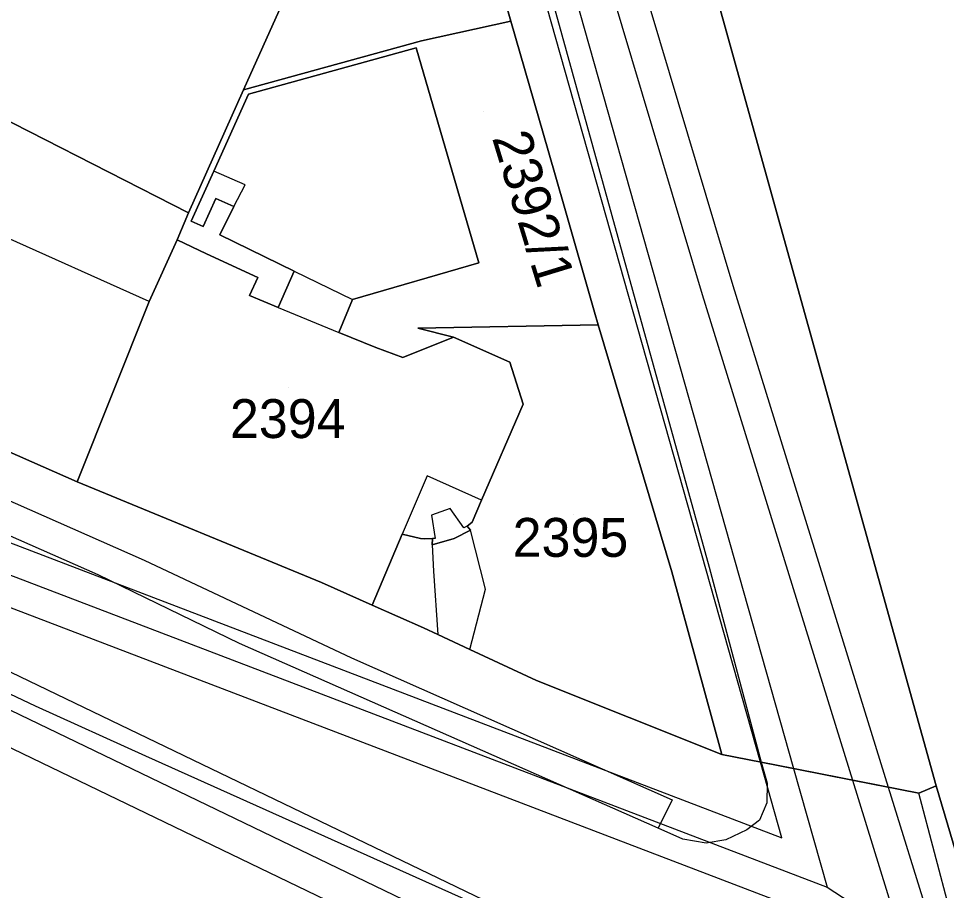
# Model space of a CAD drawing. Extents: x -263423 to -261326, y -1240067 to -1237864.
# Drawn here: x -262229.65 to -262181.92, y -1239001.17 to -1238956.32 of the extents above; entities that cross this region are included whole.
import ezdxf

# ---------------------------------------------------------------- set-up
doc = ezdxf.new("R2010")
doc.units = 0
for name, color, linetype in [('body_kn', 7, 'Continuous'), ('kladpar_druhypozemkov', 7, 'Continuous'), ('kladpar_hranice', 7, 'Continuous'), ('kladpar_parcelnecisla', 7, 'Continuous'), ('kladpar_plochy', 7, 'Continuous'), ('tarchy_linie', 7, 'Continuous'), ('zappar_hrandruhpozemk', 7, 'Continuous')]:
    doc.layers.add(name, color=color, linetype=linetype)

msp = doc.modelspace()

# ---------------------------------------------------------------- linework, layer by layer
at = {"layer": 'body_kn'}
for p, q in [((-262204.32, -1238956.45), (-262204.32, -1238956.45)), ((-262208.92, -1238957.47), (-262208.92, -1238957.47)), ((-262209.2, -1238957.82), (-262209.2, -1238957.82)), ((-262218.08, -1238959.99), (-262218.08, -1238959.99)), ((-262218.08, -1238959.99), (-262218.08, -1238959.99)), ((-262217.82, -1238960.22), (-262217.82, -1238960.22)), ((-262202.41, -1238963.11), (-262202.41, -1238963.11)), ((-262219.61, -1238964.18), (-262219.61, -1238964.18)), ((-262218, -1238964.87), (-262218, -1238964.87)), ((-262219.51, -1238965.57), (-262219.51, -1238965.57)), ((-262218.57, -1238965.99), (-262218.57, -1238965.99)), ((-262218.57, -1238965.99), (-262218.57, -1238965.99)), ((-262201.55, -1238966.09), (-262201.55, -1238966.09)), ((-262220.91, -1238966.32), (-262220.91, -1238966.32)), ((-262220.91, -1238966.32), (-262220.91, -1238966.32)), ((-262220.77, -1238966.75), (-262220.77, -1238966.75)), ((-262220.16, -1238967.02), (-262220.16, -1238967.02)), ((-262221.5, -1238967.71), (-262221.5, -1238967.71)), ((-262219.3, -1238967.44), (-262219.3, -1238967.44)), ((-262219.98, -1238968.42), (-262219.98, -1238968.42)), ((-262205.98, -1238968.88), (-262205.98, -1238968.88)), ((-262215.48, -1238969.31), (-262215.48, -1238969.31)), ((-262217.35, -1238969.65), (-262217.35, -1238969.65)), ((-262192.9, -1238970.05), (-262192.9, -1238970.05)), ((-262217.78, -1238970.57), (-262217.78, -1238970.57)), ((-262194.48, -1238970.52), (-262194.48, -1238970.52)), ((-262222.93, -1238970.87), (-262222.93, -1238970.87)), ((-262222.93, -1238970.87), (-262222.93, -1238970.87)), ((-262212.48, -1238970.77), (-262212.48, -1238970.77)), ((-262212.48, -1238970.77), (-262212.48, -1238970.77)), ((-262216.29, -1238971.18), (-262216.29, -1238971.18)), ((-262200.02, -1238971.43), (-262200.02, -1238971.43)), ((-262213.18, -1238972.47), (-262213.18, -1238972.47)), ((-262213.18, -1238972.47), (-262213.18, -1238972.47)), ((-262209.11, -1238972.25), (-262209.11, -1238972.25)), ((-262199.84, -1238972.07), (-262199.84, -1238972.07)), ((-262199.84, -1238972.07), (-262199.84, -1238972.07)), ((-262207.27, -1238972.71), (-262207.27, -1238972.71)), ((-262207.27, -1238972.71), (-262207.27, -1238972.71)), ((-262211.28, -1238973.25), (-262211.28, -1238973.25)), ((-262209.88, -1238973.76), (-262209.88, -1238973.76)), ((-262204.37, -1238974), (-262204.37, -1238974)), ((-262203.69, -1238976.16), (-262203.69, -1238976.16)), ((-262208.64, -1238979.84), (-262208.64, -1238979.84)), ((-262226.64, -1238980.16), (-262226.64, -1238980.16)), ((-262205.84, -1238981.09), (-262205.84, -1238981.09)), ((-262205.84, -1238981.09), (-262205.84, -1238981.09)), ((-262207.44, -1238981.53), (-262207.44, -1238981.53)), ((-262208.4, -1238981.86), (-262208.4, -1238981.86)), ((-262206.74, -1238982.52), (-262206.74, -1238982.52)), ((-262206.57, -1238982.43), (-262206.57, -1238982.43)), ((-262206.57, -1238982.43), (-262206.57, -1238982.43)), ((-262206.31, -1238982.23), (-262206.31, -1238982.23)), ((-262209.91, -1238982.85), (-262209.91, -1238982.85)), ((-262206.41, -1238982.64), (-262206.41, -1238982.64)), ((-262208.98, -1238983.07), (-262208.98, -1238983.07)), ((-262208.78, -1238983.08), (-262208.78, -1238983.08)), ((-262208.37, -1238983.39), (-262208.37, -1238983.39)), ((-262208.37, -1238983.39), (-262208.37, -1238983.39)), ((-262208.35, -1238983.06), (-262208.35, -1238983.06)), ((-262208.22, -1238983.06), (-262208.22, -1238983.06)), ((-262207.25, -1238983.07), (-262207.25, -1238983.07)), ((-262223.19, -1238984.18), (-262223.19, -1238984.18)), ((-262208.3, -1238984.75), (-262208.3, -1238984.75)), ((-262196.04, -1238984.78), (-262196.04, -1238984.78)), ((-262194.13, -1238984.54), (-262194.13, -1238984.54)), ((-262225.55, -1238984.93), (-262225.55, -1238984.93)), ((-262214.07, -1238985.33), (-262214.07, -1238985.33)), ((-262205.63, -1238985.67), (-262205.63, -1238985.67)), ((-262211.46, -1238986.49), (-262211.46, -1238986.49)), ((-262208.82, -1238987.66), (-262208.82, -1238987.66)), ((-262208.09, -1238988), (-262208.09, -1238988)), ((-262218.29, -1238988.47), (-262218.29, -1238988.47)), ((-262212.52, -1238989.21), (-262212.52, -1238989.21)), ((-262206.43, -1238988.77), (-262206.43, -1238988.77)), ((-262206.43, -1238988.77), (-262206.43, -1238988.77)), ((-262203.01, -1238990.37), (-262203.01, -1238990.37)), ((-262228.79, -1238991.69), (-262228.79, -1238991.69)), ((-262223.11, -1238994.27), (-262223.11, -1238994.27)), ((-262193.47, -1238994.18), (-262193.47, -1238994.18)), ((-262191.48, -1238994.57), (-262191.48, -1238994.57)), ((-262191.44, -1238994.58), (-262191.44, -1238994.58)), ((-262191.44, -1238994.58), (-262191.44, -1238994.58)), ((-262189.79, -1238994.9), (-262189.79, -1238994.9)), ((-262189.79, -1238994.9), (-262189.79, -1238994.9)), ((-262191.14, -1238995.66), (-262191.14, -1238995.66)), ((-262186.75, -1238995.49), (-262186.75, -1238995.49)), ((-262186.75, -1238995.49), (-262186.75, -1238995.49)), ((-262184.91, -1238995.85), (-262184.91, -1238995.85)), ((-262182.44, -1238995.79), (-262182.44, -1238995.79)), ((-262183.34, -1238996.16), (-262183.34, -1238996.16)), ((-262196.03, -1238996.51), (-262196.03, -1238996.51)), ((-262191.15, -1238996.67), (-262191.15, -1238996.67)), ((-262191.54, -1238997.56), (-262191.54, -1238997.56)), ((-262196.74, -1238997.96), (-262196.74, -1238997.96)), ((-262192.18, -1238998.06), (-262192.18, -1238998.06)), ((-262195.48, -1238998.54), (-262195.48, -1238998.54)), ((-262194.28, -1238998.74), (-262194.28, -1238998.74)), ((-262193.26, -1238998.56), (-262193.26, -1238998.56)), ((-262190.39, -1238998.46), (-262190.39, -1238998.46)), ((-262188.06, -1239001.01), (-262188.06, -1239001.01))]:
    msp.add_line(p, q, dxfattribs=at)
at = {"layer": 'kladpar_druhypozemkov'}
for p, q in [((-262205.72, -1238961.12), (-262205.72, -1238961.12)), ((-262215.77, -1238975.3), (-262215.77, -1238975.3)), ((-262201.08, -1238981.81), (-262201.08, -1238981.81))]:
    msp.add_line(p, q, dxfattribs=at)
at = {"layer": 'kladpar_hranice'}
for p, q in [((-262215.48, -1238969.31), (-262216.29, -1238971.18)), ((-262216.29, -1238971.18), (-262215.48, -1238969.31)), ((-262213.18, -1238972.47), (-262212.48, -1238970.77)), ((-262212.48, -1238970.77), (-262213.18, -1238972.47))]:
    msp.add_line(p, q, dxfattribs=at)
for points in [[(-262145.6, -1239121.1), (-262157.05, -1239082.84), (-262167.97, -1239045.22), (-262178.15, -1239010.25), (-262182.44, -1238995.79), (-262199.27, -1238935.3), (-262207.51, -1238903.4), (-262181.92, -1238896.44), (-262181.12, -1238896.83), (-262168.96, -1238938.86)], [(-262199.27, -1238935.3), (-262182.44, -1238995.79), (-262183.34, -1238996.16), (-262191.44, -1238994.58), (-262193.47, -1238994.18), (-262196.04, -1238984.78), (-262199.84, -1238972.07), (-262200.02, -1238971.43), (-262201.55, -1238966.09), (-262202.41, -1238963.11), (-262204.32, -1238956.45), (-262204.56, -1238955.61), (-262205.91, -1238951.29), (-262206.95, -1238947.6), (-262207.99, -1238943.91), (-262213.32, -1238925.99), (-262214.06, -1238923.26), (-262213.87, -1238923.26), (-262218.27, -1238907.5)], [(-262326.7, -1238935.75), (-262317.29, -1238939.95), (-262314.7, -1238941.11), (-262309.96, -1238943.18), (-262308.26, -1238944.01), (-262301.88, -1238946.79), (-262295.94, -1238949.37), (-262295.12, -1238949.7), (-262293.29, -1238950.53), (-262276.86, -1238957.83), (-262260.37, -1238965.19), (-262243.44, -1238972.74), (-262226.64, -1238980.16), (-262214.07, -1238985.33), (-262211.46, -1238986.49), (-262208.82, -1238987.66), (-262208.09, -1238988), (-262206.43, -1238988.77), (-262203.01, -1238990.37), (-262193.47, -1238994.18), (-262191.44, -1238994.58), (-262183.34, -1238996.16), (-262182.44, -1238995.79), (-262178.15, -1239010.25)], [(-262220.56, -1238950.22), (-262216.39, -1238952.22), (-262214.94, -1238952.99), (-262218.08, -1238959.99), (-262220.91, -1238966.32), (-262237.33, -1238957.95), (-262236.61, -1238956.24), (-262231.35, -1238944.93), (-262220.56, -1238950.22)], [(-262214.94, -1238952.99), (-262214.75, -1238953.05), (-262205.91, -1238951.29), (-262204.56, -1238955.61), (-262204.32, -1238956.45), (-262208.92, -1238957.47), (-262218.08, -1238959.99), (-262214.94, -1238952.99)], [(-262218.08, -1238959.99), (-262208.92, -1238957.47), (-262204.32, -1238956.45), (-262202.41, -1238963.11), (-262201.55, -1238966.09), (-262200.02, -1238971.43), (-262199.84, -1238972.07), (-262209.11, -1238972.25), (-262207.27, -1238972.71), (-262209.88, -1238973.76), (-262211.28, -1238973.25), (-262213.18, -1238972.47)], [(-262220.91, -1238966.32), (-262221.5, -1238967.71), (-262222.93, -1238970.87), (-262226.64, -1238980.16), (-262243.44, -1238972.74), (-262239.67, -1238963.51), (-262237.33, -1238957.95), (-262220.91, -1238966.32)], [(-262212.48, -1238970.77), (-262205.98, -1238968.88), (-262209.2, -1238957.82), (-262217.82, -1238960.22), (-262219.61, -1238964.18), (-262220.77, -1238966.75), (-262220.16, -1238967.02), (-262219.51, -1238965.57), (-262218.57, -1238965.99), (-262219.3, -1238967.44), (-262215.48, -1238969.31)], [(-262215.48, -1238969.31), (-262219.3, -1238967.44), (-262218.57, -1238965.99), (-262219.51, -1238965.57), (-262220.16, -1238967.02), (-262220.77, -1238966.75), (-262219.61, -1238964.18), (-262217.82, -1238960.22), (-262209.2, -1238957.82), (-262205.98, -1238968.88), (-262212.48, -1238970.77)], [(-262216.29, -1238971.18), (-262217.78, -1238970.57), (-262217.35, -1238969.65), (-262219.98, -1238968.42), (-262221.5, -1238967.71), (-262220.91, -1238966.32), (-262218.08, -1238959.99)], [(-262207.27, -1238972.71), (-262204.37, -1238974), (-262203.69, -1238976.16), (-262205.84, -1238981.09), (-262206.31, -1238982.23), (-262206.57, -1238982.43), (-262206.41, -1238982.64), (-262207.25, -1238983.07), (-262208.37, -1238983.39), (-262208.35, -1238983.06), (-262208.78, -1238983.08), (-262208.98, -1238983.07), (-262209.91, -1238982.85), (-262211.46, -1238986.49), (-262214.07, -1238985.33), (-262226.64, -1238980.16), (-262222.93, -1238970.87), (-262221.5, -1238967.71), (-262219.98, -1238968.42), (-262217.35, -1238969.65), (-262217.78, -1238970.57), (-262216.29, -1238971.18)], [(-262213.18, -1238972.47), (-262211.28, -1238973.25), (-262209.88, -1238973.76), (-262207.27, -1238972.71)], [(-262199.84, -1238972.07), (-262196.04, -1238984.78), (-262193.47, -1238994.18), (-262203.01, -1238990.37), (-262206.43, -1238988.77), (-262208.09, -1238988), (-262208.82, -1238987.66), (-262211.46, -1238986.49), (-262209.91, -1238982.85), (-262208.98, -1238983.07), (-262208.78, -1238983.08), (-262208.35, -1238983.06), (-262208.37, -1238983.39), (-262207.25, -1238983.07), (-262206.41, -1238982.64), (-262206.57, -1238982.43), (-262206.31, -1238982.23), (-262205.84, -1238981.09), (-262203.69, -1238976.16), (-262204.37, -1238974), (-262207.27, -1238972.71), (-262209.11, -1238972.25), (-262199.84, -1238972.07)]]:
    msp.add_lwpolyline(points, dxfattribs=at)
at = {"layer": 'kladpar_plochy'}
for points in [[(-262207.51, -1238903.4), (-262199.27, -1238935.3), (-262182.44, -1238995.79), (-262183.34, -1238996.16), (-262191.44, -1238994.58), (-262193.47, -1238994.18), (-262196.04, -1238984.78), (-262199.84, -1238972.07), (-262200.02, -1238971.43), (-262201.55, -1238966.09), (-262202.41, -1238963.11), (-262204.32, -1238956.45), (-262204.56, -1238955.61), (-262205.91, -1238951.29), (-262206.95, -1238947.6), (-262207.99, -1238943.91), (-262213.32, -1238925.99), (-262214.06, -1238923.26), (-262213.87, -1238923.26), (-262218.27, -1238907.5)], [(-262145.6, -1239121.1), (-262157.05, -1239082.84), (-262167.97, -1239045.22), (-262178.15, -1239010.25), (-262182.44, -1238995.79), (-262199.27, -1238935.3), (-262207.51, -1238903.4)], [(-262293.29, -1238950.53), (-262276.86, -1238957.83), (-262260.37, -1238965.19), (-262243.44, -1238972.74), (-262226.64, -1238980.16), (-262214.07, -1238985.33), (-262211.46, -1238986.49), (-262208.82, -1238987.66), (-262208.09, -1238988), (-262206.43, -1238988.77), (-262203.01, -1238990.37), (-262193.47, -1238994.18), (-262191.44, -1238994.58), (-262183.34, -1238996.16), (-262182.44, -1238995.79), (-262178.15, -1239010.25)]]:
    msp.add_lwpolyline(points, dxfattribs=at)
for points in [[(-262220.56, -1238950.22), (-262216.39, -1238952.22), (-262214.94, -1238952.99), (-262218.08, -1238959.99), (-262220.91, -1238966.32), (-262237.33, -1238957.95), (-262236.61, -1238956.24), (-262231.35, -1238944.93)], [(-262214.94, -1238952.99), (-262214.75, -1238953.05), (-262205.91, -1238951.29), (-262204.56, -1238955.61), (-262204.32, -1238956.45), (-262208.92, -1238957.47), (-262218.08, -1238959.99)], [(-262218.08, -1238959.99), (-262208.92, -1238957.47), (-262204.32, -1238956.45), (-262202.41, -1238963.11), (-262201.55, -1238966.09), (-262200.02, -1238971.43), (-262199.84, -1238972.07), (-262209.11, -1238972.25), (-262207.27, -1238972.71), (-262209.88, -1238973.76), (-262211.28, -1238973.25), (-262213.18, -1238972.47), (-262212.48, -1238970.77), (-262205.98, -1238968.88), (-262209.2, -1238957.82), (-262217.82, -1238960.22), (-262219.61, -1238964.18), (-262220.77, -1238966.75), (-262220.16, -1238967.02), (-262219.51, -1238965.57), (-262218.57, -1238965.99), (-262219.3, -1238967.44), (-262215.48, -1238969.31), (-262216.29, -1238971.18), (-262217.78, -1238970.57), (-262217.35, -1238969.65), (-262219.98, -1238968.42), (-262221.5, -1238967.71), (-262220.91, -1238966.32)], [(-262220.91, -1238966.32), (-262221.5, -1238967.71), (-262222.93, -1238970.87), (-262226.64, -1238980.16), (-262243.44, -1238972.74), (-262239.67, -1238963.51), (-262237.33, -1238957.95)], [(-262207.27, -1238972.71), (-262204.37, -1238974), (-262203.69, -1238976.16), (-262205.84, -1238981.09), (-262206.31, -1238982.23), (-262206.57, -1238982.43), (-262206.41, -1238982.64), (-262207.25, -1238983.07), (-262208.37, -1238983.39), (-262208.35, -1238983.06), (-262208.78, -1238983.08), (-262208.98, -1238983.07), (-262209.91, -1238982.85), (-262211.46, -1238986.49), (-262214.07, -1238985.33), (-262226.64, -1238980.16), (-262222.93, -1238970.87), (-262221.5, -1238967.71), (-262219.98, -1238968.42), (-262217.35, -1238969.65), (-262217.78, -1238970.57), (-262216.29, -1238971.18), (-262215.48, -1238969.31), (-262219.3, -1238967.44), (-262218.57, -1238965.99), (-262219.51, -1238965.57), (-262220.16, -1238967.02), (-262220.77, -1238966.75), (-262219.61, -1238964.18), (-262217.82, -1238960.22), (-262209.2, -1238957.82), (-262205.98, -1238968.88), (-262212.48, -1238970.77), (-262213.18, -1238972.47), (-262211.28, -1238973.25), (-262209.88, -1238973.76)], [(-262199.84, -1238972.07), (-262196.04, -1238984.78), (-262193.47, -1238994.18), (-262203.01, -1238990.37), (-262206.43, -1238988.77), (-262208.09, -1238988), (-262208.82, -1238987.66), (-262211.46, -1238986.49), (-262209.91, -1238982.85), (-262208.98, -1238983.07), (-262208.78, -1238983.08), (-262208.35, -1238983.06), (-262208.37, -1238983.39), (-262207.25, -1238983.07), (-262206.41, -1238982.64), (-262206.57, -1238982.43), (-262206.31, -1238982.23), (-262205.84, -1238981.09), (-262203.69, -1238976.16), (-262204.37, -1238974), (-262207.27, -1238972.71), (-262209.11, -1238972.25)]]:
    msp.add_lwpolyline(points, close=True, dxfattribs=at)
at = {"layer": 'tarchy_linie'}
for p, q in [((-262189.79, -1238994.9), (-262188.06, -1239001.01)), ((-262186.75, -1238995.49), (-262178.37, -1239022.57))]:
    msp.add_line(p, q, dxfattribs=at)
for points in [[(-262514.66, -1238839.19), (-262514.26, -1238839.67), (-262428.1, -1238895.2), (-262368.23, -1238923.93), (-262333.02, -1238939.32), (-262235.92, -1238982.72), (-262188.06, -1239001.01), (-262179.18, -1239006.78)], [(-262515.43, -1238839.63), (-262478.01, -1238867.12), (-262442.3, -1238889.38), (-262376.11, -1238923.91), (-262354.89, -1238932.37), (-262305.27, -1238956.14), (-262255.58, -1238979.6), (-262206.02, -1239003.48), (-262178.37, -1239022.57), (-262173.64, -1239025.74)], [(-262222.12, -1238872.47), (-262208.39, -1238918.24), (-262192.9, -1238970.05), (-262184.91, -1238995.85), (-262186.75, -1238995.49), (-262189.79, -1238994.9), (-262191.44, -1238994.58), (-262191.48, -1238994.57), (-262209.25, -1238931.73), (-262227.43, -1238874.23), (-262225.98, -1238873.73), (-262225.03, -1238873.4), (-262223.69, -1238872.97), (-262222.12, -1238872.47)], [(-262223.69, -1238872.97), (-262209.97, -1238918.71), (-262194.48, -1238970.52), (-262186.75, -1238995.49)], [(-262225.98, -1238873.73), (-262207.78, -1238931.27), (-262189.79, -1238994.9)], [(-262179.35, -1239024.02), (-262206.04, -1239005.57), (-262245.33, -1239033.16), (-262247.85, -1239034.9), (-262256.79, -1239039.01), (-262265.69, -1239043.1), (-262247.29, -1239030.38), (-262209.42, -1239003.79), (-262256.33, -1238981.18), (-262306.03, -1238957.72), (-262355.54, -1238934), (-262375.62, -1238925.99), (-262379.12, -1238930.57), (-262380.75, -1238929.99), (-262382.38, -1238929.41), (-262378.67, -1238924.55), (-262443.17, -1238890.9)], [(-262364.08, -1238919.7), (-262362.07, -1238920.58), (-262363.64, -1238921.19), (-262365.63, -1238923.38), (-262332.4, -1238937.9), (-262235.29, -1238981.3), (-262190.39, -1238998.46), (-262191.48, -1238994.57), (-262191.44, -1238994.58), (-262189.79, -1238994.9), (-262186.75, -1238995.49), (-262184.91, -1238995.85), (-262182.84, -1239002.55), (-262179.86, -1239004.49)], [(-262185.73, -1239004.37), (-262181.4, -1239018.35), (-262205.26, -1239001.9), (-262254.83, -1238978.02), (-262304.51, -1238954.56), (-262329.61, -1238942.54), (-262236.55, -1238984.14), (-262188.77, -1239002.4), (-262185.73, -1239004.37)]]:
    msp.add_lwpolyline(points, dxfattribs=at)
at = {"layer": 'zappar_hrandruhpozemk'}
for p, q in [((-262207.16, -1238937.45), (-262194.13, -1238984.54)), ((-262218, -1238964.87), (-262219.61, -1238964.18)), ((-262218.57, -1238965.99), (-262218, -1238964.87)), ((-262222.93, -1238970.87), (-262233.16, -1238966.29)), ((-262215.48, -1238969.31), (-262212.48, -1238970.77)), ((-262216.29, -1238971.18), (-262213.18, -1238972.47)), ((-262208.64, -1238979.84), (-262209.91, -1238982.85)), ((-262205.84, -1238981.09), (-262208.64, -1238979.84)), ((-262207.44, -1238981.53), (-262208.4, -1238981.86)), ((-262205.63, -1238985.67), (-262206.41, -1238982.64)), ((-262208.37, -1238983.39), (-262208.3, -1238984.75)), ((-262208.3, -1238984.75), (-262208.09, -1238988)), ((-262194.13, -1238984.54), (-262191.44, -1238994.58)), ((-262218.29, -1238988.47), (-262225.55, -1238984.93)), ((-262206.43, -1238988.77), (-262205.63, -1238985.67)), ((-262228.79, -1238991.69), (-262234.54, -1238988.98)), ((-262181.13, -1239004.54), (-262183.34, -1238996.16)), ((-262192.18, -1238998.06), (-262193.26, -1238998.56))]:
    msp.add_line(p, q, dxfattribs=at)
for points in [[(-262278.02, -1238959.79), (-262253.45, -1238970.82), (-262223.19, -1238984.18), (-262212.52, -1238989.21), (-262196.03, -1238996.51), (-262196.74, -1238997.96)], [(-262225.55, -1238984.93), (-262254.73, -1238972.08), (-262278.93, -1238961.24)], [(-262206.57, -1238982.43), (-262206.74, -1238982.52), (-262207.44, -1238981.53)], [(-262208.4, -1238981.86), (-262208.22, -1238983.06), (-262208.35, -1238983.06)], [(-262193.26, -1238998.56), (-262194.28, -1238998.74), (-262195.48, -1238998.54), (-262196.74, -1238997.96), (-262218.29, -1238988.47)], [(-262203.01, -1239003.28), (-262223.11, -1238994.27), (-262228.79, -1238991.69)], [(-262191.44, -1238994.58), (-262191.14, -1238995.66), (-262191.15, -1238996.67), (-262191.54, -1238997.56), (-262192.18, -1238998.06)]]:
    msp.add_lwpolyline(points, dxfattribs=at)

# ---------------------------------------------------------------- texts
at = {"layer": 'kladpar_parcelnecisla'}
for s, rotation, p in [('2392/1', 287, (-262205.305, -1238962.452)), ('2394', 360, (-262218.779, -1238977.9)), ('2395', 360, (-262204.234, -1238984.01))]:
    msp.add_text(s, height=2, rotation=rotation, dxfattribs=at).set_placement(p)

doc.saveas('drawing.dxf')
